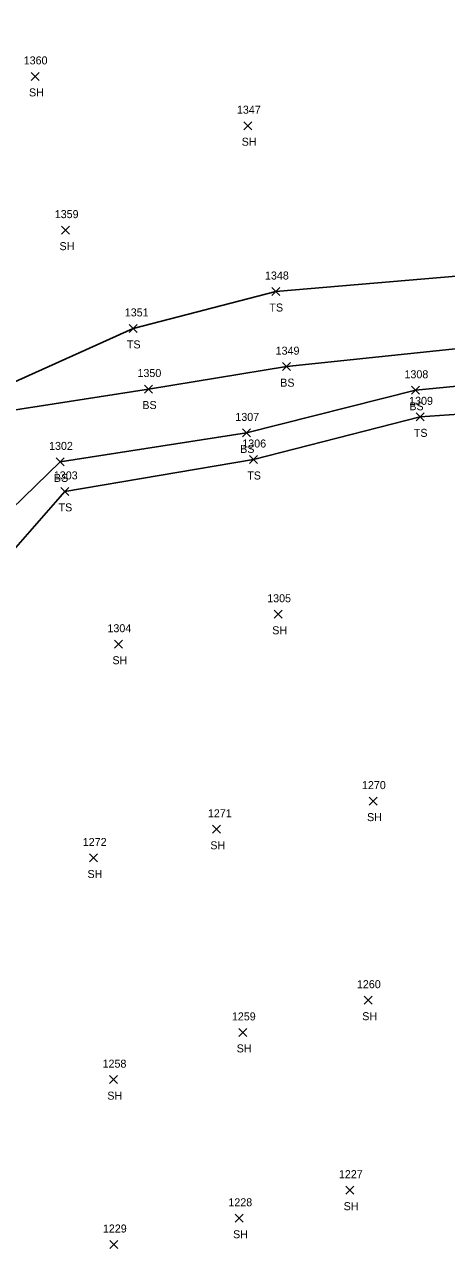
# Model space of a CAD drawing. Extents: x 1472233 to 1475777, y 540726 to 543442.
# Drawn here: x 1475396.7 to 1475502.1, y 542620.3 to 542926.2 of the extents above; entities that cross this region are included whole.
import ezdxf

# ---------------------------------------------------------------- set-up
doc = ezdxf.new("R2010")
doc.units = 0
for name, color, linetype in [('L_A', 7, 'Continuous'), ('L_I', 7, 'Continuous'), ('L_TIC', 7, 'Continuous'), ('LELB', 7, 'Continuous')]:
    doc.layers.add(name, color=color, linetype=linetype)

msp = doc.modelspace()

# ---------------------------------------------------------------- linework, layer by layer
at = {"layer": 'L_TIC'}
for points in [[(1475398.3, 542912.21), (1475400.3, 542914.21)], [(1475400.3, 542912.21), (1475398.3, 542914.21)], [(1475451.44, 542899.89), (1475453.44, 542901.89)], [(1475453.44, 542899.89), (1475451.44, 542901.89)], [(1475405.93, 542873.79), (1475407.93, 542875.79)], [(1475407.93, 542873.79), (1475405.93, 542875.79)], [(1475458.45, 542858.45), (1475460.45, 542860.45)], [(1475460.45, 542858.45), (1475458.45, 542860.45)], [(1475422.85, 542849.23), (1475424.85, 542851.23)], [(1475424.85, 542849.23), (1475422.85, 542851.23)], [(1475461.12, 542839.67), (1475463.12, 542841.67)], [(1475463.12, 542839.67), (1475461.12, 542841.67)], [(1475426.68, 542834.08), (1475428.68, 542836.08)], [(1475428.68, 542834.08), (1475426.68, 542836.08)], [(1475493.38, 542833.77), (1475495.38, 542835.77)], [(1475495.38, 542833.77), (1475493.38, 542835.77)], [(1475494.55, 542827.13), (1475496.55, 542829.13)], [(1475496.55, 542827.13), (1475494.55, 542829.13)], [(1475451.12, 542823.11), (1475453.12, 542825.11)], [(1475453.12, 542823.11), (1475451.12, 542825.11)], [(1475404.58, 542815.87), (1475406.58, 542817.87)], [(1475406.58, 542815.87), (1475404.58, 542817.87)], [(1475452.92, 542816.47), (1475454.92, 542818.47)], [(1475454.92, 542816.47), (1475452.92, 542818.47)], [(1475405.78, 542808.5), (1475407.78, 542810.5)], [(1475407.78, 542808.5), (1475405.78, 542810.5)], [(1475459.08, 542777.79), (1475461.08, 542779.79)], [(1475461.08, 542777.79), (1475459.08, 542779.79)], [(1475419.16, 542770.3), (1475421.16, 542772.3)], [(1475421.16, 542770.3), (1475419.16, 542772.3)], [(1475482.77, 542731.09), (1475484.77, 542733.09)], [(1475484.77, 542731.09), (1475482.77, 542733.09)], [(1475443.61, 542724.05), (1475445.61, 542726.05)], [(1475445.61, 542724.05), (1475443.61, 542726.05)], [(1475412.92, 542716.88), (1475414.92, 542718.88)], [(1475414.92, 542716.88), (1475412.92, 542718.88)], [(1475481.56, 542681.34), (1475483.56, 542683.34)], [(1475483.56, 542681.34), (1475481.56, 542683.34)], [(1475450.19, 542673.29), (1475452.19, 542675.29)], [(1475452.19, 542673.29), (1475450.19, 542675.29)], [(1475417.87, 542661.48), (1475419.87, 542663.48)], [(1475419.87, 542661.48), (1475417.87, 542663.48)], [(1475476.92, 542633.86), (1475478.92, 542635.86)], [(1475478.92, 542633.86), (1475476.92, 542635.86)], [(1475449.3, 542626.84), (1475451.3, 542628.84)], [(1475451.3, 542626.84), (1475449.3, 542628.84)], [(1475417.96, 542620.28), (1475419.96, 542622.28)], [(1475419.96, 542620.28), (1475417.96, 542622.28)]]:
    msp.add_lwpolyline(points, dxfattribs=at)
at = {"layer": 'LELB'}
for points in [[(1475637.4, 542862.19), (1475558.97, 542854.37), (1475522.58, 542847.01), (1475462.12, 542840.67), (1475427.68, 542835.08), (1475387.91, 542828.86), (1475376.04, 542829.87), (1475372.73, 542845.33), (1475367.24, 542869.75), (1475360.58, 542900.86), (1475350.02, 542943.33), (1475343.16, 542983.21), (1475336.52, 543023.98), (1475293.88, 543048.79), (1475288.8, 543104.08), (1475278.69, 543153.76), (1475270.93, 543215.65), (1475262.61, 543250.76), (1475255.19, 543261.13), (1475252.93, 543261.2), (1475255.17, 543243.69), (1475255.37, 543228.09)], [(1475634.87, 542874.57), (1475554.98, 542871.91), (1475517.29, 542864.4), (1475459.45, 542859.45), (1475423.85, 542850.23), (1475393.53, 542836.58), (1475384.73, 542853.99), (1475376.54, 542871.34), (1475366.7, 542903.6), (1475357.98, 542945.38), (1475351.35, 542984.74), (1475343.94, 543023.57), (1475303.71, 543049.95), (1475295.55, 543104.95), (1475285.39, 543155.02), (1475274.49, 543216.06)], [(1475364.9, 542633.22), (1475362.27, 542649.42), (1475377.01, 542709.9), (1475373.37, 542757.09), (1475384.1, 542796.05), (1475405.58, 542816.87), (1475452.12, 542824.11), (1475494.38, 542834.77), (1475545.07, 542839.71), (1475588.17, 542847.33), (1475639.9, 542853.98)], [(1475364.9, 542633.22), (1475367.5, 542650.36), (1475387.19, 542714.41), (1475382.09, 542757.87), (1475390.97, 542791.46), (1475406.78, 542809.5), (1475453.92, 542817.47), (1475495.55, 542828.13), (1475546.23, 542831.61), (1475589.95, 542839.98), (1475641.65, 542845.64)]]:
    msp.add_lwpolyline(points, dxfattribs=at)

# ---------------------------------------------------------------- texts
at = {"layer": 'L_A'}
for s, p in [('SH', (1475397.79, 542908.21)), ('SH', (1475450.93, 542895.89)), ('SH', (1475405.42, 542869.79)), ('TS', (1475457.86, 542854.45)), ('TS', (1475422.26, 542845.23)), ('BS', (1475460.56, 542835.67)), ('BS', (1475426.12, 542830.08)), ('BS', (1475492.82, 542829.77)), ('TS', (1475493.95, 542823.13)), ('BS', (1475450.56, 542819.11)), ('TS', (1475452.33, 542812.47)), ('BS', (1475404.02, 542811.87)), ('TS', (1475405.18, 542804.5)), ('SH', (1475458.57, 542773.79)), ('SH', (1475418.65, 542766.3)), ('SH', (1475482.26, 542727.09)), ('SH', (1475443.1, 542720.05)), ('SH', (1475412.41, 542712.88)), ('SH', (1475481.05, 542677.34)), ('SH', (1475449.68, 542669.29)), ('SH', (1475417.36, 542657.48)), ('SH', (1475476.41, 542629.86)), ('SH', (1475448.79, 542622.84))]:
    msp.add_text(s, height=2, dxfattribs=at).set_placement(p)
at = {"layer": 'L_I'}
for s, p in [('1360', (1475396.47, 542916.21)), ('1347', (1475449.75, 542903.89)), ('1359', (1475404.23, 542877.79)), ('1348', (1475456.76, 542862.45)), ('1351', (1475421.73, 542853.23)), ('1349', (1475459.42, 542843.67)), ('1350', (1475424.9, 542838.08)), ('1308', (1475491.61, 542837.77)), ('1309', (1475492.77, 542831.13)), ('1307', (1475449.35, 542827.11)), ('1302', (1475402.81, 542819.87)), ('1306', (1475451.09, 542820.47)), ('1303', (1475404, 542812.5)), ('1305', (1475457.31, 542781.79)), ('1304', (1475417.39, 542774.3)), ('1270', (1475480.99, 542735.09)), ('1271', (1475442.49, 542728.05)), ('1272', (1475411.23, 542720.88)), ('1260', (1475479.73, 542685.34)), ('1259', (1475448.49, 542677.29)), ('1258', (1475416.18, 542665.48)), ('1227', (1475475.23, 542637.86)), ('1228', (1475447.61, 542630.84)), ('1229', (1475416.26, 542624.28))]:
    msp.add_text(s, height=2, dxfattribs=at).set_placement(p)

doc.saveas('drawing.dxf')
